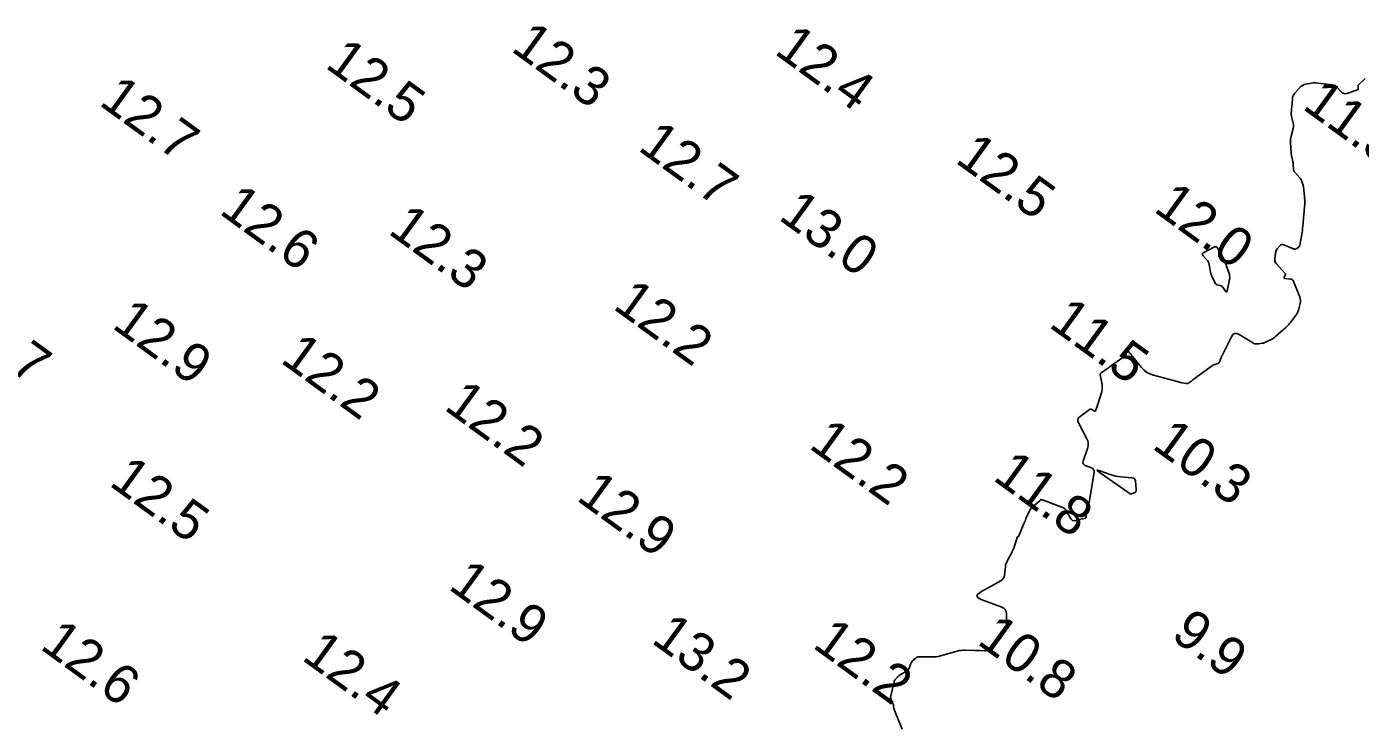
# Model space of a CAD drawing. Extents: x 815352 to 820877, y 582403 to 597439.
# Drawn here: x 819081.1 to 819252.3, y 587565.8 to 587655.4 of the extents above; entities that cross this region are included whole.
import ezdxf

# ---------------------------------------------------------------- set-up
doc = ezdxf.new("R2010")
doc.units = 0
doc.layers.add('V-CONT-EL12', color=7, linetype='Continuous')
doc.layers.add('V-TOPO-SOUN', color=7, linetype='Continuous')

msp = doc.modelspace()

# ---------------------------------------------------------------- linework, layer by layer
at = {"layer": 'V-CONT-EL12'}
msp.add_lwpolyline([(819193.45, 587565.3), (819192.52, 587567.61), (819192.48, 587567.69), (819192.46, 587567.78), (819192.43, 587567.86), (819192.41, 587567.95), (819192.35, 587568.3), (819192.33, 587568.39), (819192.3, 587568.48), (819192.28, 587568.56), (819192.24, 587568.64), (819192.03, 587569.11), (819191.99, 587569.22), (819191.97, 587569.33), (819191.97, 587569.44), (819191.99, 587569.55), (819192.42, 587571.36), (819192.45, 587571.44), (819192.48, 587571.52), (819192.53, 587571.59), (819192.58, 587571.66), (819192.82, 587571.93), (819192.88, 587571.99), (819192.95, 587572.05), (819193.02, 587572.11), (819193.09, 587572.16), (819194.08, 587572.79), (819194.18, 587572.87), (819194.27, 587572.96), (819194.34, 587573.06), (819194.39, 587573.18), (819194.59, 587573.71), (819194.63, 587573.82), (819194.69, 587573.92), (819194.76, 587574.01), (819194.85, 587574.09), (819195.22, 587574.4), (819195.31, 587574.47), (819195.41, 587574.52), (819195.52, 587574.55), (819195.64, 587574.56), (819197.54, 587574.56), (819197.62, 587574.56), (819197.69, 587574.56), (819197.76, 587574.57), (819197.83, 587574.58), (819198.12, 587574.63), (819198.19, 587574.65), (819198.26, 587574.66), (819198.33, 587574.68), (819198.4, 587574.7), (819200.52, 587575.3), (819200.77, 587575.36), (819201.02, 587575.4), (819201.27, 587575.42), (819201.53, 587575.43), (819202.74, 587575.4), (819202.9, 587575.4), (819203.07, 587575.39), (819203.23, 587575.38), (819203.39, 587575.37), (819204.04, 587575.33), (819204.2, 587575.33), (819204.34, 587575.37), (819204.47, 587575.45), (819204.58, 587575.55), (819206.47, 587577.73), (819206.65, 587577.98), (819206.78, 587578.25), (819206.85, 587578.53), (819206.87, 587578.84), (819206.86, 587580.1), (819206.82, 587580.39), (819206.7, 587580.63), (819206.52, 587580.81), (819206.26, 587580.95), (819203.62, 587581.94), (819203.21, 587582.15), (819203.07, 587582.38), (819203.18, 587582.63), (819203.55, 587582.89), (819206.15, 587584.34), (819206.32, 587584.46), (819206.45, 587584.61), (819206.54, 587584.79), (819206.59, 587585), (819206.72, 587586.18), (819206.73, 587586.26), (819206.75, 587586.33), (819206.77, 587586.4), (819206.79, 587586.47), (819206.91, 587586.74), (819206.94, 587586.81), (819206.97, 587586.88), (819207, 587586.94), (819207.03, 587587.01), (819207.49, 587587.85), (819207.58, 587588.02), (819207.65, 587588.19), (819207.72, 587588.36), (819207.78, 587588.53), (819208.22, 587589.9), (819208.23, 587589.93), (819208.24, 587589.95), (819208.26, 587589.96), (819208.28, 587589.98), (819208.38, 587590.03), (819208.41, 587590.04), (819208.42, 587590.06), (819208.44, 587590.08), (819208.45, 587590.1), (819209.13, 587591.76), (819209.21, 587591.94), (819209.28, 587592.12), (819209.36, 587592.3), (819209.44, 587592.48), (819209.75, 587593.2), (819209.84, 587593.37), (819209.94, 587593.53), (819210.06, 587593.68), (819210.21, 587593.81), (819211.14, 587594.6), (819211.16, 587594.61), (819211.18, 587594.63), (819211.19, 587594.65), (819211.21, 587594.67), (819211.26, 587594.75), (819211.28, 587594.77), (819211.3, 587594.78), (819211.32, 587594.78), (819211.34, 587594.77), (819213.97, 587593.77), (819214.17, 587593.67), (819214.35, 587593.54), (819214.5, 587593.38), (819214.62, 587593.19), (819215.06, 587592.36), (819215.19, 587592.19), (819215.34, 587592.08), (819215.52, 587592.04), (819215.73, 587592.06), (819216.95, 587592.34), (819217.01, 587592.36), (819217.05, 587592.4), (819217.08, 587592.45), (819217.08, 587592.51), (819217.06, 587592.84), (819217.06, 587592.89), (819217.07, 587592.93), (819217.08, 587592.97), (819217.11, 587593.01), (819217.22, 587593.16), (819217.25, 587593.2), (819217.27, 587593.24), (819217.29, 587593.28), (819217.3, 587593.33), (819218.1, 587598.26), (819218.11, 587598.45), (819218.05, 587598.61), (819217.94, 587598.74), (819217.77, 587598.83), (819216.98, 587599.13), (819216.81, 587599.23), (819216.71, 587599.35), (819216.68, 587599.5), (819216.71, 587599.69), (819217.25, 587601.31), (819217.33, 587601.65), (819217.34, 587601.98), (819217.28, 587602.3), (819217.15, 587602.62), (819216.11, 587604.58), (819216.02, 587604.82), (819216.02, 587605.04), (819216.11, 587605.24), (819216.3, 587605.41), (819217.52, 587606.31), (819217.6, 587606.35), (819217.67, 587606.37), (819217.75, 587606.36), (819217.82, 587606.32), (819218.13, 587606.12), (819218.2, 587606.09), (819218.26, 587606.09), (819218.3, 587606.13), (819218.34, 587606.2), (819219.08, 587608.59), (819219.13, 587608.82), (819219.16, 587609.04), (819219.16, 587609.27), (819219.13, 587609.5), (819218.89, 587610.74), (819218.89, 587610.8), (819218.9, 587610.86), (819218.93, 587610.91), (819218.98, 587610.95), (819219.19, 587611.12), (819219.24, 587611.16), (819219.3, 587611.2), (819219.35, 587611.23), (819219.4, 587611.27), (819221.66, 587612.89), (819221.7, 587612.92), (819221.75, 587612.95), (819221.8, 587612.98), (819221.84, 587613), (819222.03, 587613.11), (819222.08, 587613.14), (819222.11, 587613.17), (819222.14, 587613.21), (819222.16, 587613.26), (819222.3, 587613.73), (819222.34, 587613.81), (819222.38, 587613.84), (819222.43, 587613.83), (819222.49, 587613.77), (819224.19, 587611.69), (819224.52, 587611.35), (819224.88, 587611.07), (819225.28, 587610.86), (819225.73, 587610.7), (819228.93, 587609.84), (819229.05, 587609.81), (819229.17, 587609.78), (819229.29, 587609.76), (819229.41, 587609.74), (819229.99, 587609.66), (819230.06, 587609.65), (819230.14, 587609.66), (819230.21, 587609.69), (819230.27, 587609.73), (819230.53, 587609.91), (819230.6, 587609.96), (819230.66, 587610), (819230.73, 587610.05), (819230.79, 587610.09), (819233.2, 587611.87), (819233.29, 587611.93), (819233.39, 587611.99), (819233.48, 587612.04), (819233.59, 587612.08), (819234.07, 587612.27), (819234.13, 587612.31), (819234.18, 587612.35), (819234.22, 587612.41), (819234.25, 587612.48), (819234.34, 587612.77), (819234.37, 587612.84), (819234.39, 587612.91), (819234.42, 587612.98), (819234.45, 587613.05), (819235.73, 587615.63), (819235.92, 587615.91), (819236.15, 587616.04), (819236.42, 587616.05), (819236.72, 587615.92), (819238.56, 587614.8), (819238.62, 587614.77), (819238.67, 587614.75), (819238.73, 587614.74), (819238.78, 587614.74), (819239.02, 587614.73), (819239.08, 587614.74), (819239.14, 587614.74), (819239.2, 587614.74), (819239.26, 587614.75), (819239.68, 587614.8), (819239.77, 587614.81), (819239.86, 587614.83), (819239.94, 587614.86), (819240.02, 587614.9), (819240.82, 587615.27), (819240.97, 587615.35), (819241.12, 587615.45), (819241.26, 587615.55), (819241.4, 587615.66), (819242.71, 587616.84), (819242.88, 587617), (819243.05, 587617.16), (819243.2, 587617.34), (819243.35, 587617.52), (819243.94, 587618.27), (819244.07, 587618.45), (819244.17, 587618.64), (819244.26, 587618.84), (819244.33, 587619.05), (819244.55, 587619.92), (819244.59, 587620.13), (819244.6, 587620.35), (819244.57, 587620.56), (819244.5, 587620.77), (819243.72, 587622.74), (819243.65, 587622.86), (819243.56, 587622.95), (819243.45, 587623.01), (819243.32, 587623.04), (819242.6, 587623.11), (819242.54, 587623.12), (819242.51, 587623.15), (819242.5, 587623.19), (819242.52, 587623.25), (819242.65, 587623.52), (819242.68, 587623.58), (819242.68, 587623.64), (819242.66, 587623.7), (819242.62, 587623.76), (819241.49, 587625.02), (819241.38, 587625.16), (819241.32, 587625.31), (819241.29, 587625.47), (819241.29, 587625.64), (819241.39, 587626.42), (819241.42, 587626.55), (819241.47, 587626.68), (819241.53, 587626.8), (819241.62, 587626.92), (819242, 587627.35), (819242.1, 587627.43), (819242.21, 587627.48), (819242.33, 587627.48), (819242.46, 587627.45), (819243.78, 587626.88), (819243.86, 587626.86), (819243.93, 587626.86), (819244, 587626.88), (819244.07, 587626.91), (819244.34, 587627.11), (819244.4, 587627.16), (819244.45, 587627.22), (819244.48, 587627.29), (819244.5, 587627.37), (819244.76, 587628.77), (819244.81, 587629.03), (819244.85, 587629.29), (819244.88, 587629.55), (819244.91, 587629.82), (819245.13, 587632.32), (819245.14, 587632.43), (819245.15, 587632.53), (819245.15, 587632.64), (819245.15, 587632.75), (819245.15, 587633.17), (819245.15, 587633.27), (819245.14, 587633.38), (819245.13, 587633.48), (819245.12, 587633.59), (819244.97, 587634.9), (819244.96, 587635.01), (819244.94, 587635.11), (819244.91, 587635.2), (819244.88, 587635.3), (819244.74, 587635.69), (819244.7, 587635.78), (819244.65, 587635.87), (819244.59, 587635.96), (819244.53, 587636.03), (819243.87, 587636.74), (819243.8, 587636.84), (819243.75, 587636.94), (819243.71, 587637.05), (819243.7, 587637.17), (819243.68, 587637.66), (819243.67, 587637.78), (819243.66, 587637.9), (819243.64, 587638.02), (819243.62, 587638.14), (819243.49, 587638.71), (819243.46, 587638.85), (819243.44, 587638.99), (819243.42, 587639.12), (819243.41, 587639.26), (819243.34, 587640.5), (819243.33, 587640.72), (819243.34, 587640.95), (819243.37, 587641.17), (819243.42, 587641.39), (819243.67, 587642.35), (819243.7, 587642.53), (819243.71, 587642.71), (819243.7, 587642.88), (819243.67, 587643.06), (819243.45, 587643.9), (819243.43, 587644.01), (819243.42, 587644.11), (819243.41, 587644.21), (819243.42, 587644.31), (819243.45, 587644.73), (819243.47, 587644.94), (819243.48, 587645.15), (819243.57, 587646.18), (819243.6, 587646.39), (819243.66, 587646.57), (819243.76, 587646.74), (819243.89, 587646.9), (819244.66, 587647.73), (819244.79, 587647.85), (819244.94, 587647.94), (819245.09, 587648.01), (819245.26, 587648.06), (819246.28, 587648.24), (819246.3, 587648.25), (819246.32, 587648.25), (819246.35, 587648.25), (819246.37, 587648.25), (819246.45, 587648.24), (819246.47, 587648.24), (819246.49, 587648.24), (819246.51, 587648.24), (819246.53, 587648.24), (819248.64, 587647.95), (819248.84, 587647.9), (819249.02, 587647.83), (819249.18, 587647.73), (819249.33, 587647.6), (819249.89, 587647.02), (819250.04, 587646.9), (819250.2, 587646.83), (819250.37, 587646.82), (819250.56, 587646.86), (819251.94, 587647.31), (819251.98, 587647.33), (819252.01, 587647.36), (819252.03, 587647.4), (819252.03, 587647.45), (819251.99, 587647.76), (819251.99, 587647.77), (819251.98, 587647.78), (819251.98, 587647.79), (819251.98, 587647.8), (819251.96, 587647.83), (819251.96, 587647.84), (819251.96, 587647.85), (819251.96, 587647.86), (819251.97, 587647.87), (819252.92, 587648.77)], dxfattribs=at)
for points in [[(819235.52, 587623.16), (819235.52, 587623.1), (819235.51, 587623.03), (819235.5, 587622.97), (819235.19, 587621.52), (819235.15, 587621.41), (819235.11, 587621.37), (819235.05, 587621.39), (819234.97, 587621.48), (819234.62, 587621.99), (819234.56, 587622.06), (819234.49, 587622.13), (819234.41, 587622.17), (819234.31, 587622.2), (819233.92, 587622.29), (819233.83, 587622.33), (819233.76, 587622.37), (819233.69, 587622.44), (819233.64, 587622.52), (819233.22, 587623.42), (819233.15, 587623.59), (819233.09, 587623.77), (819233.04, 587623.95), (819233, 587624.13), (819232.88, 587624.89), (819232.84, 587625.06), (819232.78, 587625.21), (819232.69, 587625.36), (819232.59, 587625.49), (819232.11, 587626.01), (819232.03, 587626.13), (819232.02, 587626.25), (819232.07, 587626.35), (819232.19, 587626.44), (819233.46, 587627.13), (819233.62, 587627.19), (819233.76, 587627.18), (819233.89, 587627.11), (819234, 587626.98), (819234.45, 587626.19), (819234.52, 587626.07), (819234.58, 587625.95), (819234.64, 587625.83), (819234.7, 587625.71), (819234.92, 587625.21), (819234.97, 587625.08), (819235.03, 587624.96), (819235.07, 587624.83), (819235.12, 587624.7), (819235.46, 587623.75), (819235.48, 587623.68), (819235.49, 587623.62), (819235.5, 587623.56), (819235.51, 587623.49), (819235.52, 587623.23)], [(819223.46, 587595.72), (819223.44, 587595.69), (819223.42, 587595.68), (819223.39, 587595.66), (819223.25, 587595.63), (819223.22, 587595.62), (819223.19, 587595.61), (819223.15, 587595.6), (819223.12, 587595.58), (819222.91, 587595.47), (819222.86, 587595.45), (819222.82, 587595.45), (819222.77, 587595.46), (819222.73, 587595.48), (819218.76, 587598.27), (819218.54, 587598.43), (819218.49, 587598.52), (819218.59, 587598.52), (819218.85, 587598.44), (819220.29, 587597.93), (819220.59, 587597.84), (819220.89, 587597.76), (819221.19, 587597.71), (819221.5, 587597.67), (819223, 587597.54), (819223.17, 587597.5), (819223.29, 587597.42), (819223.37, 587597.3), (819223.41, 587597.13), (819223.5, 587596.06), (819223.5, 587596.03), (819223.5, 587595.99), (819223.5, 587595.95), (819223.49, 587595.91), (819223.47, 587595.75)]]:
    msp.add_lwpolyline(points, close=True, dxfattribs=at)

# ---------------------------------------------------------------- texts
at = {"layer": 'V-TOPO-SOUN'}
for s, p in [('12.3 ', (819143.09, 587652.4)), ('12.4 ', (819176.91, 587652.04)), ('12.5 ', (819119.23, 587650.27)), ('12.7 ', (819090.2, 587645.48)), ('11.3 ', (819244.69, 587644.99)), ('12.7 ', (819159.39, 587639.67)), ('12.5 ', (819200.13, 587638.1)), ('12.6 ', (819105.63, 587631.53)), ('12.0 ', (819225.6, 587631.81)), ('13.0 ', (819177.44, 587630.79)), ('12.3 ', (819127.31, 587628.98)), ('12.2 ', (819156.18, 587619.33)), ('12.7 ', (819071.2, 587616.9)), ('12.9 ', (819091.87, 587616.87)), ('11.5 ', (819212.14, 587617)), ('12.2 ', (819113.49, 587612.44)), ('12.2 ', (819134.49, 587606.4)), ('12.2 ', (819181.34, 587601.45)), ('10.3 ', (819225.4, 587601.42)), ('11.8 ', (819204.96, 587597.35)), ('12.5 ', (819091.5, 587596.66)), ('12.9 ', (819151.49, 587594.76)), ('12.9 ', (819135.05, 587583.37)), ('13.2 ', (819161.1, 587576.48)), ('10.8 ', (819202.93, 587576.32)), ('9.9', (819227.81, 587577.02)), ('12.6 ', (819082.63, 587575.69)), ('12.2 ', (819181.8, 587575.86)), ('12.4 ', (819116.22, 587574.28))]:
    msp.add_text(s, height=5, rotation=324, dxfattribs=at).set_placement(p)

doc.saveas('drawing.dxf')
